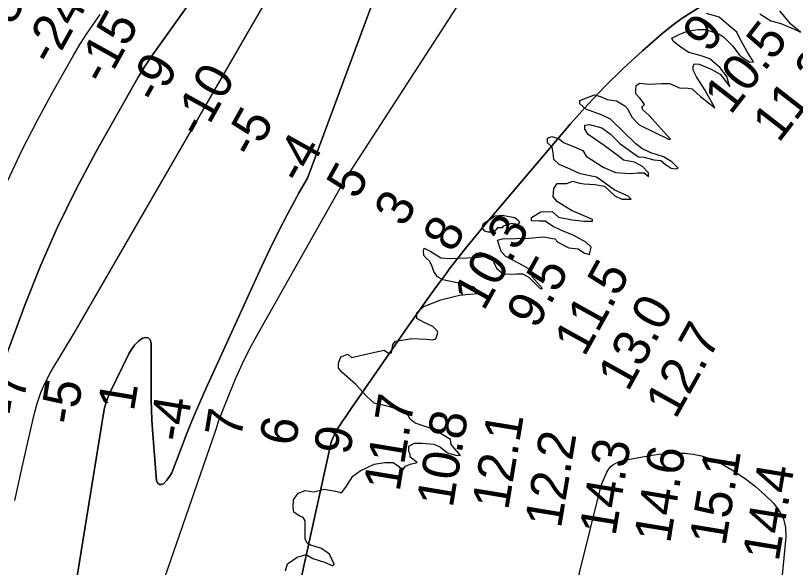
# Model space of a CAD drawing. Extents: x 3177185 to 3215018, y 812988 to 838321.
# Drawn here: x 3198839 to 3200255, y 822323 to 823325 of the extents above; entities that cross this region are included whole.
import ezdxf

# ---------------------------------------------------------------- set-up
doc = ezdxf.new("R2010")
doc.units = 0
for name, color, linetype in [('V-RIVR-EDGE', 7, 'Continuous'), ('V-RIVR-RANG', 7, 'Continuous'), ('V-TOPO-DPTH', 7, 'Continuous'), ('V-TOPO-MINR', 7, 'Continuous'), ('V-TOPO-WATR', 7, 'Continuous')]:
    doc.layers.add(name, color=color, linetype=linetype)

msp = doc.modelspace()

# ---------------------------------------------------------------- linework, layer by layer
at = {"layer": 'V-RIVR-EDGE'}
for points in [[(3200190.5, 823328.4), (3200210, 823315.3), (3200228.2, 823310.5), (3200251.3, 823301.3), (3200264.3, 823295.2), (3200246.5, 823309.6), (3200226.6, 823334)], [(3200058.2, 823297), (3200077.4, 823299.6), (3200092.2, 823299.6), (3200115.2, 823292.1), (3200124.3, 823286.4), (3200140.8, 823270.3), (3200153.8, 823252.5), (3200172, 823240.7), (3200179, 823241.1), (3200166.8, 823260.2), (3200153.4, 823284.6), (3200148.7, 823295.1), (3200129.6, 823310.8), (3200116.6, 823322.5), (3200093.1, 823328.7)], [(3199826, 823054.6), (3199816.4, 823063.8), (3199815.2, 823075.9), (3199813, 823085.9), (3199804.8, 823094.2), (3199804.8, 823102.1), (3199812.2, 823105.5), (3199824.8, 823102), (3199834.8, 823094.2), (3199852.1, 823087.2), (3199868.6, 823080.2), (3199875.1, 823069.7), (3199905.9, 823049.6), (3199928.1, 823040), (3199945.5, 823039.1), (3199957.2, 823038.2), (3199968.9, 823039.5), (3199980.2, 823039.5), (3199988, 823032.9), (3199988.1, 823039.4), (3199977.2, 823051.2), (3199962.9, 823058.6), (3199942.9, 823062.6), (3199935.5, 823068.3), (3199907.3, 823088.8), (3199878.3, 823109.3), (3199872.2, 823118.8), (3199872.2, 823126.2), (3199880.9, 823127.1), (3199903.1, 823121.4), (3199918.3, 823110), (3199936.5, 823092.2), (3199969.9, 823068.6), (3199979.9, 823067.7), (3199997.7, 823062.9), (3200010.3, 823061.6), (3200018.5, 823055.4), (3200029.4, 823048), (3200038.5, 823046.7), (3200042, 823048), (3200030.3, 823059.3), (3200015.1, 823068.5), (3199992.5, 823075.5), (3199976, 823083.8), (3199965.2, 823092.1), (3199943.5, 823113.4), (3199919.2, 823137), (3199903.6, 823144.4), (3199874, 823154.9), (3199863.6, 823164.5), (3199863.6, 823171), (3199890.2, 823181.4), (3199900.6, 823177.9), (3199912.8, 823172.6), (3199930.1, 823170.4), (3199944.9, 823161.3), (3199949.7, 823155.6), (3199958.3, 823139.9), (3199971.3, 823126.9), (3200025.6, 823100.2), (3200027.8, 823100.6), (3199988.8, 823144.2), (3199977.9, 823153.8), (3199976.2, 823158.6), (3199980.5, 823163.8), (3199977.1, 823169), (3199972.3, 823175.1), (3199964.9, 823182.9), (3199965, 823190.8), (3199965.9, 823198.2), (3199972.4, 823202.5), (3199989.8, 823200.7), (3200011.5, 823201.5), (3200026.3, 823201.9), (3200045.8, 823193.2), (3200056.7, 823193.6), (3200067.1, 823192.3), (3200082.3, 823177.9), (3200099.2, 823164.8), (3200108.8, 823157.8), (3200090.6, 823190.5), (3200075.4, 823214), (3200068.9, 823226.2), (3200069, 823232.7), (3200070.7, 823237.4), (3200080.3, 823236.6), (3200102, 823227.8), (3200118, 823218.6), (3200128.9, 823204.7), (3200135.8, 823195.6), (3200130.2, 823214.7), (3200118.1, 823229.9), (3200099.4, 823246.5), (3200081.6, 823252.6), (3200061.6, 823257.9), (3200051.2, 823264.9), (3200039.9, 823272.7), (3200032.6, 823278.8), (3200030.4, 823284.1), (3200043.5, 823291), (3200058.2, 823297)], [(3199870.9, 822951.9), (3199886.1, 822951.9), (3199886.1, 822954.5), (3199848.4, 822971.1), (3199822.8, 822986.8), (3199815, 822996), (3199816.3, 823011.2), (3199822.4, 823020.3), (3199839.8, 823019.8), (3199850.2, 823024.1), (3199863.3, 823020.6), (3199871.5, 823019.7), (3199890.6, 823018.4), (3199908, 823014.9), (3199926.7, 822997.4), (3199939.7, 822991.7), (3199948, 822991.3), (3199956.6, 822991.3), (3199951.4, 822996.9), (3199925.8, 823008.7), (3199903.3, 823024.9), (3199893.7, 823031.4), (3199863.7, 823037.6), (3199845.9, 823045.9), (3199826, 823054.6)], [(3199563, 822548.4), (3199576.1, 822548), (3199598.2, 822546.6), (3199610.4, 822540.9), (3199623, 822530.5), (3199637.3, 822526.5), (3199646.9, 822525.6), (3199629.5, 822546.1), (3199628.3, 822554.8), (3199613.5, 822564), (3199597, 822573.6), (3199564, 822584.5), (3199555.3, 822591.9), (3199549.3, 822602.8), (3199543.2, 822605.9), (3199518, 822614.2), (3199489.8, 822621.2), (3199475.9, 822633.4), (3199456.4, 822654.8), (3199430.8, 822677), (3199425.1, 822684.4), (3199425.2, 822693.5), (3199429.5, 822705.2), (3199441.7, 822710), (3199448.7, 822703.9), (3199490.9, 822713.4), (3199507.8, 822717.2), (3199515.6, 822712), (3199521.3, 822712.4), (3199523.9, 822727.6), (3199528.3, 822733.3), (3199558.3, 822738.4), (3199584.8, 822737.5), (3199595.2, 822735.7), (3199601.8, 822737.9), (3199605.3, 822748.7), (3199604, 822752.6), (3199596.2, 822760.5), (3199579.2, 822768.3), (3199567.5, 822774.9), (3199567.5, 822785.3), (3199580.2, 822796.6), (3199611.1, 822808.7), (3199645, 822816.9), (3199662.4, 822819), (3199680.2, 822820.3), (3199671.5, 822831.6), (3199645.9, 822838.6), (3199614.6, 822845.2), (3199605.1, 822850.4), (3199598.1, 822860), (3199594.3, 822871.3), (3199590.4, 822878.7), (3199584.7, 822884), (3199580, 822889.2), (3199579.5, 822897), (3199580.4, 822902.7), (3199593, 822896.5), (3199610.8, 822885.2), (3199628.6, 822883.8), (3199675.1, 822885.5), (3199696.5, 822888.9), (3199702.5, 822886.7), (3199712, 822866.2), (3199723.8, 822855.8), (3199737.2, 822855.3), (3199748.5, 822856.2), (3199759, 822856.1), (3199770.7, 822850), (3199791.1, 822829.1), (3199795.8, 822829.1), (3199777.2, 822850), (3199773.8, 822857.8), (3199769.4, 822865.7), (3199752.9, 822874.4), (3199729.1, 822887.5), (3199720.4, 822896.7), (3199713.9, 822917.1), (3199723, 822919.3), (3199770.9, 822920.9), (3199796.5, 822923), (3199818.2, 822919.5), (3199823.4, 822913.4), (3199843.4, 822903.3), (3199860.4, 822901.5), (3199871.6, 822893.7), (3199880.8, 822891), (3199883.8, 822904.1), (3199874.3, 822913.2), (3199852.2, 822925.5), (3199829.1, 822935.5), (3199814, 822942.5), (3199800.5, 822951.7), (3199790.1, 822951.7), (3199775.7, 822952.2), (3199775.3, 822958.2), (3199792.7, 822968.6), (3199813.1, 822969), (3199824.4, 822958.6), (3199849.6, 822954.1), (3199870.9, 822951.9)], [(3199685.7, 822939.3), (3199688.3, 822947.2), (3199709.7, 822961.4), (3199722.3, 822962.3), (3199745.3, 822958.3), (3199751.8, 822952.7), (3199753.5, 822948.3), (3199750.5, 822945.3), (3199739.2, 822947.5), (3199724.4, 822942.3), (3199722.2, 822939.7), (3199714, 822939.3), (3199707.4, 822931.9), (3199696.6, 822931.9), (3199690.9, 822933.2)], [(3199690.9, 822933.2), (3199685.7, 822939.3)], [(3199329, 822316), (3199332.5, 822329.1), (3199350, 822341.2), (3199366.1, 822345.9), (3199378.2, 822338.9), (3199399.9, 822331.9), (3199414.7, 822325.4), (3199417.3, 822328.4), (3199408.7, 822346.7), (3199394.3, 822356.7), (3199373.1, 822363.3), (3199367.9, 822366.8), (3199364.8, 822374.2), (3199364.5, 822407.2), (3199360.6, 822412.9), (3199353.6, 822416.4), (3199344.1, 822422.9), (3199342.8, 822431.2), (3199343.3, 822445.5), (3199351.6, 822457.7), (3199364.6, 822462), (3199380.3, 822459.8), (3199399, 822464.5), (3199419.8, 822461), (3199430.7, 822458.3), (3199438.5, 822468.3), (3199451.2, 822488.3), (3199464.2, 822497.8), (3199489.9, 822509.9), (3199509, 822512.9), (3199524.3, 822513.3), (3199533.8, 822506.3), (3199540.7, 822498.1), (3199546.8, 822506.3), (3199555.1, 822510.2), (3199568.2, 822513.2), (3199555.1, 822522.8), (3199555.2, 822528.5), (3199553, 822533.2), (3199553, 822542.8), (3199563, 822548.4)]]:
    msp.add_lwpolyline(points, dxfattribs=at)
at = {"layer": 'V-TOPO-DPTH'}
for points in [[(3199588.2, 823622.9), (3199368.5, 823029.8), (3199352.6, 823001.6), (3199349.4, 822995.9), (3199332.4, 822964.6), (3199315.9, 822933), (3199300.2, 822901), (3199285, 822868.8), (3199184.2, 822647.2), (3199172.5, 822620.8), (3199161.2, 822594.2), (3199150.4, 822567.4), (3199140, 822540.5), (3199125.6, 822502), (3199122.3, 822494.5), (3199118.3, 822487.4), (3199113.4, 822480.8), (3199107.9, 822474.7), (3199103.5, 822473), (3199099.7, 822473), (3199096.9, 822475.4), (3199094.7, 822479.6), (3199087.4, 822572.3), (3199086.2, 822590.4), (3199085.2, 822608.5), (3199084.8, 822626.6), (3199084.6, 822644.8), (3199084.9, 822730.2), (3199082.7, 822735.8), (3199079.4, 822739.4), (3199074.6, 822740.1), (3199068.8, 822738.8), (3199061.3, 822732.8), (3199054.5, 822726.2), (3199048.9, 822718.5), (3199044, 822710.3), (3199010.4, 822640.8), (3199006.4, 822631.5), (3199002.9, 822622), (3199000.3, 822612.2), (3198998.2, 822602.2), (3198926.9, 822160.5)], [(3198926.9, 822160.5), (3198998.2, 822602.2), (3199000.3, 822612.2), (3199002.9, 822622), (3199006.4, 822631.5), (3199010.4, 822640.8), (3199044, 822710.3), (3199048.9, 822718.5), (3199054.5, 822726.2), (3199061.3, 822732.8), (3199068.8, 822738.8), (3199074.6, 822740.1), (3199079.4, 822739.4), (3199082.7, 822735.8), (3199084.9, 822730.2), (3199084.6, 822644.8), (3199084.8, 822626.6), (3199085.2, 822608.5), (3199086.2, 822590.4), (3199087.4, 822572.3), (3199094.7, 822479.6), (3199096.9, 822475.4), (3199099.7, 822473), (3199103.5, 822473), (3199107.9, 822474.7), (3199113.4, 822480.8), (3199118.3, 822487.4), (3199122.3, 822494.5), (3199125.6, 822502), (3199140, 822540.5), (3199150.4, 822567.4), (3199161.2, 822594.2), (3199172.5, 822620.8), (3199184.2, 822647.2), (3199285, 822868.8), (3199300.2, 822901), (3199315.9, 822933), (3199332.4, 822964.6), (3199349.4, 822995.9), (3199352.6, 823001.6), (3199368.5, 823029.8), (3199588.2, 823622.9)], [(3200442.2, 823568), (3200049.2, 823320.3), (3200030.2, 823306.4), (3200011.8, 823291.4), (3199977.2, 823261.1), (3199942.7, 823229.6), (3199909.3, 823197.1), (3199877.3, 823163.1), (3199846.3, 823128.2), (3199690.9, 822944.9), (3199674.3, 822925), (3199657.9, 822905), (3199641.9, 822884.6), (3199626.2, 822864.1), (3199621, 822857.2), (3199603, 822833), (3199585.2, 822808.6), (3199567.7, 822784.1), (3199550.3, 822759.3), (3199456.5, 822623.5), (3199450.4, 822614.7), (3199444.4, 822605.8), (3199438.5, 822597), (3199432.5, 822588.1), (3199425.9, 822578), (3199423.4, 822574.1), (3199421, 822570), (3199418.8, 822565.9), (3199416.8, 822561.7), (3199414.2, 822556.3), (3199412.9, 822553.2), (3199412, 822549.9), (3199328.7, 822173.7)], [(3199328.7, 822173.7), (3199412, 822549.9), (3199412.9, 822553.2), (3199414.2, 822556.3), (3199416.8, 822561.7), (3199418.8, 822565.9), (3199421, 822570), (3199423.4, 822574.1), (3199425.9, 822578), (3199432.5, 822588.1), (3199438.5, 822597), (3199444.4, 822605.8), (3199450.4, 822614.7), (3199456.5, 822623.5), (3199550.3, 822759.3), (3199567.7, 822784.1), (3199585.2, 822808.6), (3199603, 822833), (3199621, 822857.2), (3199626.2, 822864.1), (3199641.9, 822884.6), (3199657.9, 822905), (3199674.3, 822925), (3199690.9, 822944.9), (3199846.3, 823128.2), (3199877.3, 823163.1), (3199909.3, 823197.1), (3199942.7, 823229.6), (3199977.2, 823261.1), (3200011.8, 823291.4), (3200030.2, 823306.4), (3200049.2, 823320.3), (3200442.2, 823568)], [(3198809.4, 822675.8), (3198855.3, 822798.7), (3198884, 822870.3), (3198914.8, 822940.9), (3198948.9, 823009.9), (3198985.2, 823078), (3199061.5, 823213.2), (3199067, 823222.7), (3199072.8, 823232.1), (3199078.8, 823241.2), (3199085.1, 823250.3), (3199283.4, 823528.9)], [(3199283.4, 823528.9), (3199085.1, 823250.3), (3199078.8, 823241.2), (3199072.8, 823232.1), (3199067, 823222.7), (3199061.5, 823213.2), (3198985.2, 823078), (3198948.9, 823009.9), (3198914.8, 822940.9), (3198884, 822870.3), (3198855.3, 822798.7), (3198809.4, 822675.8)], [(3198824.4, 823025.7), (3198850.2, 823080.2), (3198877.7, 823133.8), (3198906.5, 823186.7), (3198944.3, 823253.6), (3198955.5, 823272.5), (3198967.1, 823291.1), (3198979.4, 823309.2), (3198992.1, 823327)], [(3198824.4, 823025.7), (3198850.2, 823080.2), (3198877.7, 823133.8), (3198906.5, 823186.7), (3198944.3, 823253.6), (3198955.5, 823272.5), (3198967.1, 823291.1), (3198979.4, 823309.2), (3198992.1, 823327)]]:
    msp.add_lwpolyline(points, dxfattribs=at)
at = {"layer": 'V-TOPO-MINR'}
for points in [[(3198837.4, 822443.9), (3198851.5, 822509.9), (3198872.1, 822600.4), (3198877.6, 822620.6), (3198884.4, 822640.3), (3198893.1, 822659.2), (3198902.9, 822677.7), (3198946.5, 822751.1), (3199506.3, 823720.4)], [(3198926.9, 822160.5), (3198998.2, 822602.2), (3199000.3, 822612.2), (3199002.9, 822622), (3199006.4, 822631.5), (3199010.4, 822640.8), (3199044, 822710.3), (3199048.9, 822718.5), (3199054.5, 822726.2), (3199061.3, 822732.8), (3199068.8, 822738.8), (3199074.6, 822740.1), (3199079.4, 822739.4), (3199082.7, 822735.8), (3199084.9, 822730.2), (3199084.6, 822644.8), (3199084.8, 822626.6), (3199085.2, 822608.5), (3199086.2, 822590.4), (3199087.4, 822572.3), (3199094.7, 822479.6), (3199096.9, 822475.4), (3199099.7, 822473), (3199103.5, 822473), (3199107.9, 822474.7), (3199113.4, 822480.8), (3199118.3, 822487.4), (3199122.3, 822494.5), (3199125.6, 822502), (3199140, 822540.5), (3199150.4, 822567.4), (3199161.2, 822594.2), (3199172.5, 822620.8), (3199184.2, 822647.2), (3199285, 822868.8), (3199300.2, 822901), (3199315.9, 822933), (3199332.4, 822964.6), (3199349.4, 822995.9), (3199352.6, 823001.6), (3199368.5, 823029.8), (3199588.2, 823622.9)], [(3198809.4, 822675.8), (3198855.3, 822798.7), (3198884, 822870.3), (3198914.8, 822940.9), (3198948.9, 823009.9), (3198985.2, 823078), (3199061.5, 823213.2), (3199067, 823222.7), (3199072.8, 823232.1), (3199078.8, 823241.2), (3199085.1, 823250.3), (3199283.4, 823528.9)], [(3198837.4, 821192.8), (3198843.6, 821325), (3198845, 821341.5), (3198847.2, 821357.8), (3199010.4, 822008.2), (3199010.6, 822011.9), (3199010.8, 822015.5), (3199011.1, 822019.2), (3199203, 822573.6), (3199204.7, 822579.6), (3199206.6, 822585.5), (3199208.6, 822591.4), (3199210.8, 822597.2), (3199227.5, 822639.8), (3199238.7, 822666.6), (3199250.7, 822693), (3199263.7, 822719), (3199277.5, 822744.6), (3199436.2, 823025.3), (3199437.9, 823028.1), (3199438.7, 823029.5), (3199439.6, 823030.9), (3199763.6, 823531.9)], [(3198824.4, 823025.7), (3198850.2, 823080.2), (3198877.7, 823133.8), (3198906.5, 823186.7), (3198944.3, 823253.6), (3198955.5, 823272.5), (3198967.1, 823291.1), (3198979.4, 823309.2), (3198992.1, 823327)], [(3199825.4, 822161.4), (3199900.3, 822463.9), (3199901.2, 822467.4), (3199902.3, 822470.8), (3199903.5, 822474.3), (3199904.8, 822477.6), (3199912.1, 822495.3), (3199915.1, 822500.6), (3199918.8, 822505.4), (3199923.5, 822509.1), (3199928.9, 822512.2), (3199934.8, 822514.5), (3199940.9, 822516.5), (3199947.1, 822518.1), (3199953.4, 822519.4), (3199991.2, 822525.9), (3200006.8, 822528), (3200022.4, 822529.6), (3200038.1, 822530.1), (3200053.9, 822530), (3200069.4, 822528.4), (3200084.5, 822525.4), (3200099.1, 822520.4), (3200113.3, 822514.1), (3200125.8, 822507.5), (3200145.4, 822496), (3200164.3, 822483.4), (3200182.1, 822469.4), (3200199.1, 822454.3), (3200214.8, 822439.2), (3200225.4, 822425.6), (3200233.2, 822411), (3200236.8, 822394.8), (3200237.6, 822377.5), (3200218.1, 822176.9)]]:
    msp.add_lwpolyline(points, dxfattribs=at)
at = {"layer": 'V-TOPO-WATR'}
msp.add_lwpolyline([(3199328.7, 822173.7), (3199412, 822549.9), (3199412.9, 822553.2), (3199414.2, 822556.3), (3199416.8, 822561.7), (3199418.8, 822565.9), (3199421, 822570), (3199423.4, 822574.1), (3199425.9, 822578), (3199432.5, 822588.1), (3199438.5, 822597), (3199444.4, 822605.8), (3199450.4, 822614.7), (3199456.5, 822623.5), (3199550.3, 822759.3), (3199567.7, 822784.1), (3199585.2, 822808.6), (3199603, 822833), (3199621, 822857.2), (3199626.2, 822864.1), (3199641.9, 822884.6), (3199657.9, 822905), (3199674.3, 822925), (3199690.9, 822944.9), (3199846.3, 823128.2), (3199877.3, 823163.1), (3199909.3, 823197.1), (3199942.7, 823229.6), (3199977.2, 823261.1), (3200011.8, 823291.4), (3200030.2, 823306.4), (3200049.2, 823320.3), (3200442.2, 823568)], dxfattribs=at)

# ---------------------------------------------------------------- texts
at = {"layer": 'V-RIVR-RANG'}
for s, rotation, p in [('-30', 60.9441, (3198818.7, 823279.3)), ('-24', 60.9441, (3198906.8, 823231.9)), ('-15', 60.9441, (3199001.4, 823196.3)), ('9', 52.1612, (3200097.6, 823255)), ('10.5', 52.1612, (3200137.1, 823142.9)), ('-9', 60.9441, (3199097, 823162.5)), ('11.2', 52.1612, (3200224.4, 823092.2)), ('-10', 60.9441, (3199176.3, 823099.4)), ('-5', 60.9441, (3199270.7, 823063.3)), ('-4', 60.9441, (3199358.9, 823016.1)), ('5', 60.9441, (3199458.1, 822988.8)), ('3', 60.9441, (3199544.6, 822938.6)), ('8', 60.9441, (3199633.2, 822892.2)), ('10.3', 60.9441, (3199688.9, 822786.6)), ('9.5', 60.9441, (3199784.9, 822753.5)), ('11.5', 60.9441, (3199871.5, 822703.4)), ('13.0', 60.9441, (3199950.7, 822640.1)), ('12.7', 60.9441, (3200037.3, 822590.1)), ('-7', 80.6141, (3198849, 822595.5)), ('-5', 80.6141, (3198947.8, 822579.9)), ('1', 80.6141, (3199053.3, 822604.7)), ('-4', 80.6141, (3199145.4, 822548.6)), ('11.7', 80.6141, (3199535.9, 822458.5)), ('7', 80.6141, (3199247.8, 822555.1)), ('10.8', 80.6141, (3199632.4, 822429.4)), ('6', 80.6141, (3199346.8, 822541.1)), ('12.1', 80.6141, (3199733.1, 822425.1)), ('9', 80.6141, (3199445.5, 822524.8)), ('12.2', 80.6141, (3199829, 822392.1)), ('14.3', 80.6141, (3199928, 822378.1)), ('14.6', 80.6141, (3200027.2, 822364.6)), ('15.1', 80.6141, (3200127.7, 822359.8)), ('14.4', 80.6141, (3200224.4, 822331.7))]:
    msp.add_text(s, height=67, rotation=rotation, dxfattribs=at).set_placement(p)

doc.saveas('drawing.dxf')
